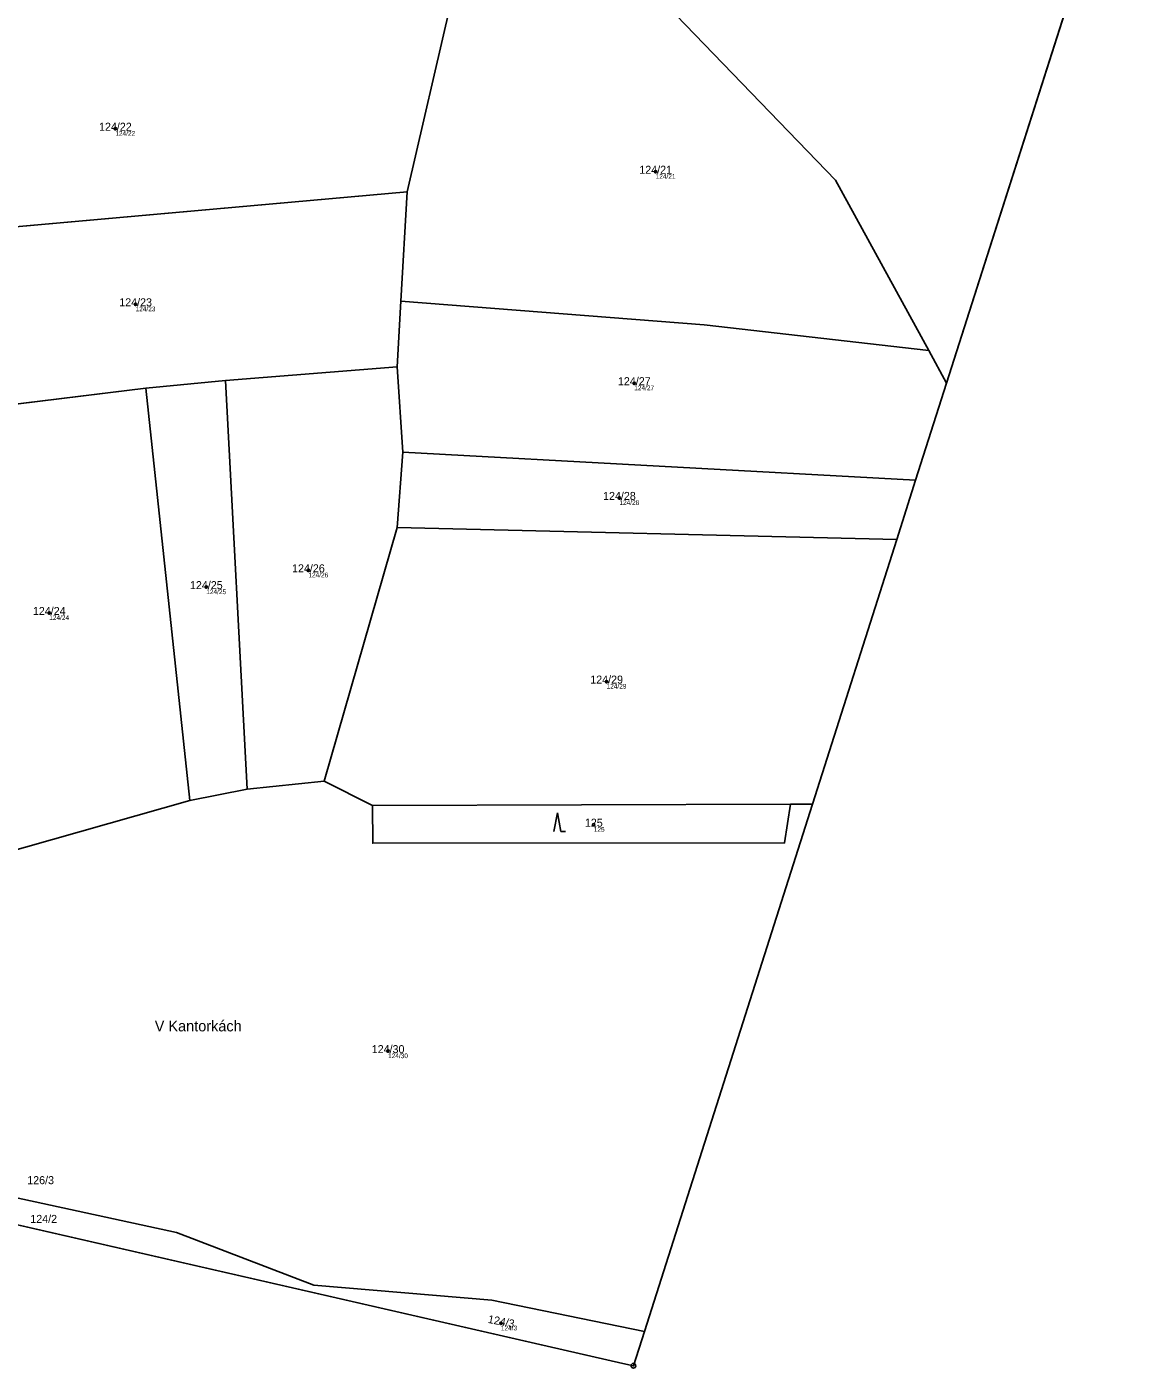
# Model space of a CAD drawing. Extents: x -603967 to -594699, y -1179315 to -1165625.
# Drawn here: x -597334.3 to -597096.9, y -1173293.8 to -1173008.8 of the extents above; entities that cross this region are included whole.
import ezdxf

# ---------------------------------------------------------------- set-up
doc = ezdxf.new("R2010")
doc.units = 0
for name, color, linetype in [('Definiční body', 7, 'Continuous'), ('Hranice parcel', 7, 'Continuous'), ('Parcelní čísla', 7, 'Continuous'), ('Polygon ku', 7, 'Continuous'), ('Polygon parcely', 7, 'Continuous'), ('Pop  PČ popisy', 7, 'Continuous'), ('Značky bodu BP', 7, 'Continuous'), ('Značky kultur', 7, 'Continuous')]:
    doc.layers.add(name, color=color, linetype=linetype)

msp = doc.modelspace()

# ---------------------------------------------------------------- linework, layer by layer
at = {"layer": 'Definiční body'}
for centre in [(-597315.51, -1173030.48994), (-597200.72, -1173039.62994), (-597311.21, -1173067.77994), (-597205.26, -1173084.53994), (-597208.42, -1173108.90994), (-597274.5, -1173124.28994), (-597296.19, -1173127.85994), (-597329.56, -1173133.34994), (-597211.14, -1173147.91994), (-597213.86, -1173178.31994), (-597257.57, -1173226.41994), (-597233.6, -1173284.23994)]:
    msp.add_circle(centre, 0.25, dxfattribs=at)
at = {"layer": 'Hranice parcel'}
for p, q in [((-597138.9, -1173084.51), (-597096.92, -1172953.04)), ((-597244.24, -1173003.81), (-597253.51, -1173043.9)), ((-597366.96, -1173054.01), (-597253.51, -1173043.9)), ((-597253.51, -1173043.9), (-597254.84, -1173067.09)), ((-597255.65, -1173081.09), (-597254.84, -1173067.09)), ((-597142.69, -1173077.56), (-597138.9, -1173084.51)), ((-597292.07, -1173083.95), (-597255.65, -1173081.09)), ((-597254.46, -1173099.21), (-597255.65, -1173081.09)), ((-597357.02, -1173091.48), (-597309.04, -1173085.62)), ((-597309.04, -1173085.62), (-597292.07, -1173083.95)), ((-597299.69, -1173173.18), (-597309.04, -1173085.62)), ((-597287.52, -1173170.77), (-597292.07, -1173083.95)), ((-597145.48, -1173105.16), (-597138.9, -1173084.51)), ((-597255.65, -1173115.18), (-597254.46, -1173099.21)), ((-597254.46, -1173099.21), (-597145.48, -1173105.16)), ((-597149.45, -1173117.75), (-597145.48, -1173105.16)), ((-597271.15, -1173169.07), (-597255.65, -1173115.18)), ((-597255.65, -1173115.18), (-597149.45, -1173117.75)), ((-597167.37, -1173173.96), (-597149.45, -1173117.75)), ((-597299.69, -1173173.18), (-597287.52, -1173170.77)), ((-597287.52, -1173170.77), (-597271.15, -1173169.07)), ((-597271.15, -1173169.07), (-597260.84, -1173174.27)), ((-597340.37, -1173184.71), (-597299.69, -1173173.18)), ((-597172.05, -1173173.96), (-597260.84, -1173174.27)), ((-597260.84, -1173174.27), (-597260.83, -1173182.27)), ((-597203.06, -1173285.97), (-597167.37, -1173173.96)), ((-597172.05, -1173173.96), (-597167.37, -1173173.96)), ((-597342.88, -1173261.85), (-597207.7, -1173292.76)), ((-597205.44, -1173293.26), (-597203.06, -1173285.97)), ((-597207.7, -1173292.76), (-597205.44, -1173293.26))]:
    msp.add_line(p, q, dxfattribs=at)
for points in [[(-597226.21, -1172975.34), (-597162.49, -1173041.39), (-597142.69, -1173077.56)], [(-597254.84, -1173067.09), (-597190.42, -1173072.17), (-597142.69, -1173077.56)], [(-597260.83, -1173182.27), (-597173.32, -1173182.18), (-597172.05, -1173173.96)], [(-597203.06, -1173285.97), (-597235.54, -1173279.29), (-597273.37, -1173276.16), (-597302.53, -1173264.95), (-597336.82, -1173257.52)]]:
    msp.add_lwpolyline(points, dxfattribs=at)
at = {"layer": 'Polygon ku'}
msp.add_lwpolyline([(-597342.88, -1173261.85), (-597207.7, -1173292.76), (-597205.44, -1173293.26), (-597203.06, -1173285.97), (-597167.37, -1173173.96), (-597149.45, -1173117.75), (-597145.48, -1173105.16), (-597138.9, -1173084.51), (-597096.92, -1172953.04)], dxfattribs=at)
at = {"layer": 'Polygon parcely'}
for points in [[(-597096.92, -1172953.04), (-597121.95, -1172937.23), (-597137.51, -1172925.93), (-597147.3, -1172917.19), (-597170.88, -1172936.85), (-597185.23, -1172939.72), (-597210.18, -1172961.33), (-597226.21, -1172975.34), (-597162.49, -1173041.39), (-597142.69, -1173077.56), (-597138.9, -1173084.51)], [(-597244.24, -1173003.81), (-597253.51, -1173043.9), (-597254.84, -1173067.09), (-597190.42, -1173072.17), (-597142.69, -1173077.56), (-597162.49, -1173041.39), (-597226.21, -1172975.34), (-597241.2, -1172992.94)], [(-597366.96, -1173054.01), (-597253.51, -1173043.9), (-597244.24, -1173003.81), (-597264.88, -1173004.51), (-597272.44, -1173004.77), (-597277.95, -1173004.96), (-597285.49, -1173005.27), (-597306.63, -1173005.94), (-597314.04, -1173005.91), (-597325.15, -1173006.26), (-597341.63, -1173006.91), (-597357.18, -1173007.66), (-597367.66, -1173008.02), (-597373.16, -1173008.21), (-597379.03, -1173008.41), (-597381.55, -1173008.49), (-597384.66, -1173008.07)], [(-597255.65, -1173081.09), (-597254.84, -1173067.09), (-597253.51, -1173043.9), (-597366.96, -1173054.01), (-597357.02, -1173091.48), (-597309.04, -1173085.62), (-597292.07, -1173083.95)], [(-597138.9, -1173084.51), (-597142.69, -1173077.56), (-597190.42, -1173072.17), (-597254.84, -1173067.09), (-597255.65, -1173081.09), (-597254.46, -1173099.21), (-597145.48, -1173105.16)], [(-597255.65, -1173115.18), (-597254.46, -1173099.21), (-597255.65, -1173081.09), (-597292.07, -1173083.95), (-597287.52, -1173170.77), (-597271.15, -1173169.07)], [(-597299.69, -1173173.18), (-597309.04, -1173085.62), (-597357.02, -1173091.48), (-597340.37, -1173184.71)], [(-597287.52, -1173170.77), (-597292.07, -1173083.95), (-597309.04, -1173085.62), (-597299.69, -1173173.18)], [(-597145.48, -1173105.16), (-597254.46, -1173099.21), (-597255.65, -1173115.18), (-597149.45, -1173117.75)], [(-597149.45, -1173117.75), (-597255.65, -1173115.18), (-597271.15, -1173169.07), (-597260.84, -1173174.27), (-597172.05, -1173173.96), (-597167.37, -1173173.96)], [(-597167.37, -1173173.96), (-597172.05, -1173173.96), (-597173.32, -1173182.18), (-597260.83, -1173182.27), (-597260.84, -1173174.27), (-597271.15, -1173169.07), (-597287.52, -1173170.77), (-597299.69, -1173173.18), (-597340.37, -1173184.71), (-597337.35, -1173240.49), (-597336.82, -1173257.52), (-597302.53, -1173264.95), (-597273.37, -1173276.16), (-597235.54, -1173279.29), (-597203.06, -1173285.97)], [(-597172.05, -1173173.96), (-597260.84, -1173174.27), (-597260.83, -1173182.27), (-597173.32, -1173182.18)], [(-597203.06, -1173285.97), (-597235.54, -1173279.29), (-597273.37, -1173276.16), (-597302.53, -1173264.95), (-597336.82, -1173257.52), (-597340.86, -1173256.64), (-597342.88, -1173261.85), (-597207.7, -1173292.76), (-597205.44, -1173293.26)]]:
    msp.add_lwpolyline(points, close=True, dxfattribs=at)
at = {"layer": 'Značky bodu BP'}
for radius in [0.5, 0.0303]:
    msp.add_circle((-597205.44, -1173293.25988), radius, dxfattribs=at)
at = {"layer": 'Značky kultur'}
for p, q in [((-597221.6, -1173175.77), (-597222.35, -1173179.77)), ((-597220.85, -1173179.77), (-597221.6, -1173175.77)), ((-597220.85, -1173179.77), (-597219.854, -1173179.77))]:
    msp.add_line(p, q, dxfattribs=at)

# ---------------------------------------------------------------- texts
at = {"layer": 'Definiční body'}
for s, p in [('124/22', (-597315.51, -1173031.979)), ('124/21', (-597200.72, -1173041.119)), ('124/23', (-597311.21, -1173069.269)), ('124/27', (-597205.26, -1173086.029)), ('124/28', (-597208.42, -1173110.399)), ('124/26', (-597274.5, -1173125.779)), ('124/25', (-597296.19, -1173129.349)), ('124/24', (-597329.56, -1173134.839)), ('124/29', (-597211.14, -1173149.409)), ('125', (-597213.86, -1173179.809)), ('124/30', (-597257.57, -1173227.909)), ('124/3', (-597233.6, -1173285.729))]:
    msp.add_text(s, height=0.999996, dxfattribs=at).set_placement(p)
at = {"layer": 'Parcelní čísla'}
for s, p in [('124/22', (-597318.976, -1173030.915)), ('124/21', (-597204.186, -1173040.055)), ('124/23', (-597314.676, -1173068.205)), ('124/27', (-597208.726, -1173084.965)), ('124/28', (-597211.886, -1173109.335)), ('124/26', (-597277.966, -1173124.715)), ('124/25', (-597299.656, -1173128.285)), ('124/24', (-597333.026, -1173133.775)), ('124/29', (-597214.606, -1173148.345)), ('125', (-597215.75, -1173178.745)), ('124/30', (-597261.036, -1173226.845)), ('126/3', (-597334.23, -1173254.675)), ('124/2', (-597333.58, -1173262.905))]:
    msp.add_text(s, height=1.699998, dxfattribs=at).set_placement(p)
msp.add_text('124/3', height=1.699998, rotation=349, dxfattribs=at).set_placement((-597236.465, -1173284.116))
at = {"layer": 'Pop  PČ popisy'}
msp.add_text('V Kantorkách', height=2.299998, dxfattribs=at).set_placement((-597307.136, -1173222.225))

doc.saveas('drawing.dxf')
